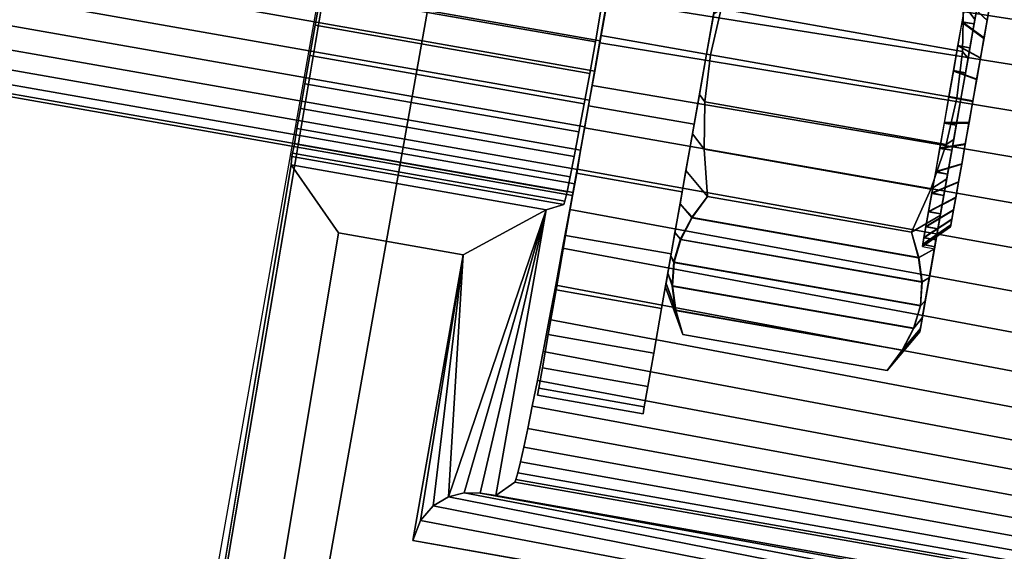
# Model space of a CAD drawing. Header units: inches. Extents: x 390 to 1835, y -266 to 136.
# Tile 790 of 1056: x 1600.44 to 1601.451, y -12.313 to -11.766. Entities that reach past the tile are written whole.
import ezdxf
from ezdxf.enums import TextEntityAlignment as Align

# ---------------------------------------------------------------- set-up
doc = ezdxf.new("R2010")
doc.units = ezdxf.units.IN
doc.header["$LTSCALE"] = 0.95294
doc.header["$MEASUREMENT"] = 0
for name, color, linetype in [('A-FURN-3-PLANES-TABLE-LEG-BASE', 253, 'Continuous'), ('A-FURN-3-PLANES-TABLE-LEG-BASE-TRIM', 251, 'Continuous'), ('A-FURN-3-PLANES-TABLE-TOP-SURFACE-BOTTOM', 49, 'Continuous'), ('A-FURN-3-PLANES-TABLE-TOP-SURFACE-TOP', 33, 'Continuous'), ('A-FURN-HAWORTH-ATT', 251, 'Continuous')]:
    doc.layers.add(name, color=color, linetype=linetype)

# ---------------------------------------------------------------- blocks, each defined once
blk = doc.blocks.new('TARA-2460-JNC4-FLAT-3D-3')
at = {"layer": 'A-FURN-3-PLANES-TABLE-LEG-BASE'}
for points, invisible_edges in [([(5.7428, -9.113, 6.2612), (6.8595, -9.0709, 6.2689), (4.6385, -19.3384, 3.6603), (4.498, -19.2934, 3.6636)], 11), ([(6.8595, -9.0709, 6.2689), (4.7619, -19.4188, 3.6509), (4.6385, -19.3384, 3.6603)], 9), ([(4.8591, -19.5289, 3.6362), (4.7619, -19.4188, 3.6509), (6.8595, -9.0709, 6.2689)], 10), ([(6.3829, -11.2287, 7.7569), (4.7648, -20.3367, 5.2464), (4.9488, -19.8042, 3.5953), (6.8595, -9.0709, 6.2689)], 10), ([(6.8595, -9.0709, 6.2689), (6.8595, -9.0709, 6.2689), (4.9229, -19.6606, 3.6172), (4.8591, -19.5289, 3.6362)], 10), ([(6.8595, -9.0709, 6.2689), (6.8595, -9.0709, 6.2689), (4.9488, -19.8042, 3.5953), (4.9229, -19.6606, 3.6172)], 8), ([(6.8595, -9.0709, 6.2689), (6.8595, -9.0709, 6.2689), (6.3994, -11.1303, 7.7914), (6.3829, -11.2287, 7.7569)], 10), ([(6.4111, -11.0485, 7.8571), (6.4111, -11.0485, 7.8571), (6.3994, -11.1303, 7.7914), (6.8595, -9.0709, 6.2689)], 12), ([(6.416, -10.9689, 8.0493), (6.8595, -9.0709, 6.2689), (6.7318, -9.1403, 8.5285), (6.4098, -10.9597, 8.2027)], 5), ([(6.8595, -9.0709, 6.2689), (6.8595, -9.0709, 6.2689), (6.4169, -10.9927, 7.9465), (6.4111, -11.0485, 7.8571)], 10), ([(6.416, -10.9689, 8.0493), (6.416, -10.9689, 8.0493), (6.4169, -10.9927, 7.9465), (6.8595, -9.0709, 6.2689)], 12), ([(6.7318, -9.1403, 26.4425), (6.4102, -10.9641, 26.4425), (6.4098, -10.9597, 8.2027), (6.7318, -9.1403, 8.5285)], 4)]:
    blk.add_3dface(points, dxfattribs=dict(at, invisible_edges=invisible_edges))
at = {"layer": 'A-FURN-3-PLANES-TABLE-LEG-BASE-TRIM'}
for points in [[(6.4099, -11.0599, 26.4939), (5.476, -10.8952, 26.4875), (5.8295, -8.8873, 26.4859), (6.75, -9.0496, 26.477)], [(7.076, -9.5077, 25.9514), (7.0687, -9.5493, 25.9551), (7.0726, -9.55, 25.9621), (7.0837, -9.5027, 25.9621)], [(7.0837, -9.5027, 25.4621), (7.0726, -9.55, 25.4621), (7.0687, -9.5493, 25.4691), (7.076, -9.5077, 25.4728)], [(7.3441, -9.5135, 25.9404), (7.3322, -9.4978, 25.9621), (7.3314, -9.5464, 25.9621), (7.337, -9.5538, 25.9514)], [(7.3314, -9.5464, 25.4621), (7.3322, -9.4978, 25.4621), (7.3441, -9.5135, 25.4837), (7.337, -9.5538, 25.4728)], [(7.3296, -9.5953, 25.9551), (7.337, -9.5538, 25.9514), (7.3314, -9.5464, 25.9621), (7.3256, -9.5946, 25.9621)], [(7.3256, -9.5946, 25.4621), (7.3314, -9.5464, 25.4621), (7.337, -9.5538, 25.4728), (7.3296, -9.5953, 25.4691)], [(7.0687, -9.5493, 25.9551), (7.0613, -9.5908, 25.9514), (7.0669, -9.5982, 25.9621), (7.0726, -9.55, 25.9621)], [(7.0726, -9.55, 25.4621), (7.0669, -9.5982, 25.4621), (7.0613, -9.5908, 25.4728), (7.0687, -9.5493, 25.4691)], [(7.0542, -9.6311, 25.9404), (7.0661, -9.6468, 25.9621), (7.0669, -9.5982, 25.9621), (7.0613, -9.5908, 25.9514)], [(7.0669, -9.5982, 25.4621), (7.0661, -9.6468, 25.4621), (7.0542, -9.6311, 25.4837), (7.0613, -9.5908, 25.4728)], [(7.3223, -9.6369, 25.9514), (7.3296, -9.5953, 25.9551), (7.3256, -9.5946, 25.9621), (7.3146, -9.6419, 25.9621)], [(7.3146, -9.6419, 25.4621), (7.3256, -9.5946, 25.4621), (7.3296, -9.5953, 25.4691), (7.3223, -9.6369, 25.4728)], [(7.0476, -9.6689, 25.9225), (7.0695, -9.6953, 25.9621), (7.0661, -9.6468, 25.9621), (7.0542, -9.6311, 25.9404)], [(7.0661, -9.6468, 25.4621), (7.0695, -9.6953, 25.4621), (7.0476, -9.6689, 25.5016), (7.0542, -9.6311, 25.4837)], [(7.3152, -9.6772, 25.9404), (7.3223, -9.6369, 25.9514), (7.3146, -9.6419, 25.9621), (7.2987, -9.6878, 25.9621)], [(7.2987, -9.6878, 25.4621), (7.3146, -9.6419, 25.4621), (7.3223, -9.6369, 25.4728), (7.3152, -9.6772, 25.4837)], [(6.904, -9.709, 24.81), (6.6424, -9.6629, 24.81), (6.6433, -9.6544, 25.7815), (6.9222, -9.7036, 25.7815)], [(6.4099, -11.0599, 24.8105), (6.6424, -9.6629, 24.81), (6.691, -9.7329, 24.75), (6.459, -11.13, 24.75)], [(6.6424, -9.6629, 24.81), (6.904, -9.709, 24.81), (6.819, -9.7555, 24.75), (6.691, -9.7329, 24.75)], [(7.0415, -9.7031, 25.8982), (7.0538, -9.7165, 25.9212), (7.0695, -9.6953, 25.9621), (7.0476, -9.6689, 25.9225)], [(7.0695, -9.6953, 25.4621), (7.0535, -9.7171, 25.5041), (7.0415, -9.7031, 25.5259), (7.0476, -9.6689, 25.5016)], [(7.3085, -9.715, 25.9225), (7.3152, -9.6772, 25.9404), (7.2987, -9.6878, 25.9621), (7.2789, -9.7322, 25.9621)], [(7.2789, -9.7322, 25.4621), (7.2987, -9.6878, 25.4621), (7.3152, -9.6772, 25.4837), (7.3085, -9.715, 25.5016)], [(6.8201, -9.9999, 24.7928), (6.8038, -10.004, 24.7778), (6.904, -9.709, 24.81)], [(6.904, -9.709, 24.81), (6.8038, -10.004, 24.7778), (6.819, -9.7555, 24.75)], [(6.904, -9.709, 24.81), (6.8364, -10.0002, 24.8086), (6.8201, -9.9999, 24.7928)], [(6.8523, -10.0028, 24.8245), (6.8364, -10.0002, 24.8086), (6.904, -9.709, 24.81)], [(7.0363, -9.7326, 25.8683), (7.0421, -9.7388, 25.8797), (7.0538, -9.7165, 25.9212), (7.0415, -9.7031, 25.8982)], [(7.0535, -9.7171, 25.5041), (7.0418, -9.7394, 25.5456), (7.0363, -9.7326, 25.5559), (7.0415, -9.7031, 25.5259)], [(7.3025, -9.7491, 25.8982), (7.3085, -9.715, 25.9225), (7.2789, -9.7322, 25.9621), (7.2865, -9.7582, 25.9201)], [(7.2862, -9.7585, 25.5035), (7.2789, -9.7322, 25.4621), (7.3085, -9.715, 25.5016), (7.3025, -9.7491, 25.5259)], [(7.0321, -9.7565, 25.8336), (7.0352, -9.7622, 25.8377), (7.0421, -9.7388, 25.8797), (7.0363, -9.7326, 25.8683)], [(7.0418, -9.7394, 25.5456), (7.0349, -9.7628, 25.5877), (7.0321, -9.7565, 25.5906), (7.0363, -9.7326, 25.5559)], [(7.2896, -9.7835, 25.5451), (7.2862, -9.7585, 25.5035), (7.3025, -9.7491, 25.5259), (7.2973, -9.7786, 25.5559)], [(7.2973, -9.7786, 25.8683), (7.3025, -9.7491, 25.8982), (7.2865, -9.7582, 25.9201), (7.2899, -9.7832, 25.8785)], [(6.775, -10.0283, 24.754), (6.7672, -10.0489, 24.75), (6.819, -9.7555, 24.75)], [(6.7883, -10.0132, 24.7642), (6.775, -10.0283, 24.754), (6.819, -9.7555, 24.75)], [(6.819, -9.7555, 24.75), (6.8038, -10.004, 24.7778), (6.7883, -10.0132, 24.7642)], [(7.029, -9.7742, 25.7952), (7.0337, -9.7866, 25.7956), (7.0352, -9.7622, 25.8377), (7.0321, -9.7565, 25.8336)], [(7.0321, -9.7565, 25.5906), (7.0349, -9.7628, 25.5877), (7.0333, -9.7872, 25.6297), (7.029, -9.7742, 25.629)], [(7.0271, -9.785, 25.7543), (7.0371, -9.8115, 25.7541), (7.0337, -9.7866, 25.7956), (7.029, -9.7742, 25.7952)], [(7.029, -9.7742, 25.629), (7.0333, -9.7872, 25.6297), (7.0367, -9.8122, 25.6712), (7.0271, -9.785, 25.6699)], [(7.2881, -9.8078, 25.5871), (7.2896, -9.7835, 25.5451), (7.2973, -9.7786, 25.5559), (7.2931, -9.8026, 25.5906)], [(7.2931, -9.8026, 25.8336), (7.2973, -9.7786, 25.8683), (7.2899, -9.7832, 25.8785), (7.2883, -9.8075, 25.8365)], [(7.0265, -9.7886, 25.7121), (7.0442, -9.8374, 25.7121), (7.0371, -9.8115, 25.7541), (7.0271, -9.785, 25.7543)], [(7.0271, -9.785, 25.6699), (7.0367, -9.8122, 25.6712), (7.0442, -9.8374, 25.7121), (7.0265, -9.7886, 25.7121)], [(7.2812, -9.8312, 25.6291), (7.2881, -9.8078, 25.5871), (7.2931, -9.8026, 25.5906), (7.29, -9.8202, 25.629)], [(7.29, -9.8202, 25.7952), (7.2931, -9.8026, 25.8336), (7.2883, -9.8075, 25.8365), (7.2814, -9.8309, 25.7945)], [(7.29, -9.8202, 25.629), (7.2881, -9.831, 25.6699), (7.2694, -9.8535, 25.6707), (7.2812, -9.8312, 25.6291)], [(7.2881, -9.831, 25.7543), (7.29, -9.8202, 25.7952), (7.2814, -9.8309, 25.7945), (7.2697, -9.8532, 25.7529)], [(7.2874, -9.8346, 25.7121), (7.2881, -9.831, 25.7543), (7.2697, -9.8532, 25.7529), (7.254, -9.8744, 25.7121)], [(7.2881, -9.831, 25.6699), (7.2874, -9.8346, 25.7121), (7.254, -9.8744, 25.7121), (7.2694, -9.8535, 25.6707)]]:
    blk.add_3dface(points, dxfattribs=at)
for points, invisible_edges in [([(6.4099, -11.0599, 26.4939), (6.75, -9.0496, 26.477), (6.6729, -9.487, 25.95)], 10), ([(6.9602, -9.5042, 25.9468), (6.9745, -9.4501, 26.2314), (6.9669, -9.4936, 26.2378), (6.9546, -9.5367, 25.95)], 5), ([(6.973, -9.4581, 26.0799), (6.973, -9.4581, 25.3443), (6.9603, -9.5302, 25.3371), (6.9603, -9.5302, 26.0871)], 5), ([(6.973, -9.4581, 26.0799), (6.973, -9.4581, 25.3443), (6.9603, -9.5302, 25.3371), (6.9603, -9.5302, 26.0871)], 5), ([(6.6729, -9.487, 25.95), (6.6671, -9.5195, 25.9468), (6.4099, -11.0599, 26.4939)], 10), ([(7.0687, -9.5493, 25.3371), (7.0814, -9.4772, 25.3443), (7.0814, -9.4772, 26.0799), (7.0687, -9.5493, 26.0871)], 10), ([(7.0687, -9.5493, 25.3371), (7.0814, -9.4772, 25.3443), (7.0814, -9.4772, 26.0799), (7.0687, -9.5493, 26.0871)], 10), ([(6.9546, -9.5367, 25.95), (6.9669, -9.4936, 26.2378), (6.9592, -9.5375, 26.24)], 9), ([(7.3594, -9.4986, 25.7967), (7.3566, -9.5146, 25.8128), (7.3566, -9.5142, 25.6117), (7.3594, -9.4983, 25.6279)], 10), ([(7.3566, -9.5146, 25.8128), (7.3533, -9.5331, 25.8259), (7.3534, -9.5326, 25.5986), (7.3566, -9.5142, 25.6117)], 10), ([(6.4099, -11.0599, 26.4939), (6.6671, -9.5195, 25.9468), (6.6616, -9.5507, 25.9372)], 9), ([(6.9603, -9.5302, 26.0871), (6.9603, -9.5302, 25.3371), (6.9476, -9.6022, 25.3443), (6.9476, -9.6022, 26.0799)], 5), ([(6.9603, -9.5302, 26.0871), (6.9603, -9.5302, 25.3371), (6.9476, -9.6022, 25.3443), (6.9476, -9.6022, 26.0799)], 5), ([(6.9546, -9.5367, 25.95), (6.9592, -9.5375, 26.24), (6.9514, -9.5814, 26.2378), (6.9488, -9.5692, 25.9468)], 5), ([(7.3533, -9.5331, 25.8259), (7.3497, -9.5535, 25.8355), (7.3498, -9.553, 25.5888), (7.3534, -9.5326, 25.5986)], 10), ([(6.6616, -9.5507, 25.9372), (6.6565, -9.5796, 25.9217), (6.4099, -11.0599, 26.4939)], 10), ([(7.0559, -9.6213, 25.3443), (7.0687, -9.5493, 25.3371), (7.0687, -9.5493, 26.0871), (7.0559, -9.6213, 26.0799)], 10), ([(7.0559, -9.6213, 25.3443), (7.0687, -9.5493, 25.3371), (7.0687, -9.5493, 26.0871), (7.0559, -9.6213, 26.0799)], 10), ([(7.3497, -9.5535, 25.8355), (7.3458, -9.5753, 25.8414), (7.3459, -9.5748, 25.5829), (7.3498, -9.553, 25.5888)], 10), ([(6.9488, -9.5692, 25.9468), (6.9436, -9.6249, 26.2314), (6.9359, -9.6675, 26.2206), (6.9431, -9.6004, 25.9372)], 5), ([(6.9488, -9.5692, 25.9468), (6.9514, -9.5814, 26.2378), (6.9436, -9.6249, 26.2314)], 9), ([(7.3458, -9.5753, 25.8414), (7.3419, -9.5978, 25.8433), (7.342, -9.5972, 25.5808), (7.3459, -9.5748, 25.5829)], 10), ([(6.4099, -11.0599, 26.4939), (6.6565, -9.5796, 25.9217), (6.6521, -9.6049, 25.9007)], 9), ([(7.3419, -9.5978, 25.8433), (7.3379, -9.6202, 25.8413), (7.338, -9.6196, 25.5828), (7.342, -9.5972, 25.5808)], 10), ([(6.6521, -9.6049, 25.9007), (6.6484, -9.6257, 25.8752), (6.4099, -11.0599, 26.4939)], 10), ([(6.9431, -9.6004, 25.9372), (6.9284, -9.7089, 26.2057), (6.921, -9.7487, 26.1869), (6.9378, -9.6292, 25.9217)], 5), ([(6.9431, -9.6004, 25.9372), (6.9359, -9.6675, 26.2206), (6.9284, -9.7089, 26.2057)], 9), ([(6.9476, -9.6022, 26.0799), (6.9476, -9.6022, 25.3443), (6.9354, -9.6715, 25.3656), (6.9354, -9.6715, 26.0585)], 5), ([(6.9476, -9.6022, 26.0799), (6.9476, -9.6022, 25.3443), (6.9354, -9.6715, 25.3656), (6.9354, -9.6715, 26.0585)], 5), ([(6.4099, -11.0599, 26.4939), (6.6484, -9.6257, 25.8752), (6.6457, -9.6413, 25.8461)], 9), ([(7.0437, -9.6906, 25.3656), (7.0559, -9.6213, 25.3443), (7.0559, -9.6213, 26.0799), (7.0437, -9.6906, 26.0585)], 10), ([(7.0437, -9.6906, 25.3656), (7.0559, -9.6213, 25.3443), (7.0559, -9.6213, 26.0799), (7.0437, -9.6906, 26.0585)], 10), ([(7.3379, -9.6202, 25.8413), (7.3341, -9.6419, 25.8353), (7.3342, -9.6414, 25.5886), (7.338, -9.6196, 25.5828)], 10), ([(6.9378, -9.6292, 25.9217), (6.914, -9.7865, 26.1641), (6.9073, -9.8219, 26.1378), (6.9329, -9.6544, 25.9007)], 5), ([(6.9378, -9.6292, 25.9217), (6.921, -9.7487, 26.1869), (6.914, -9.7865, 26.1641)], 9), ([(6.6457, -9.6413, 25.8461), (6.6439, -9.651, 25.8144), (6.4099, -11.0599, 26.4939)], 10), ([(7.3341, -9.6419, 25.8353), (7.3305, -9.6623, 25.8256), (7.3306, -9.6619, 25.5983), (7.3342, -9.6414, 25.5886)], 10), ([(6.4099, -11.0599, 26.4939), (6.6439, -9.651, 25.8144), (6.6433, -9.6544, 25.7815)], 9), ([(6.6433, -9.6544, 25.7815), (6.6424, -9.6629, 24.81), (6.4099, -11.0599, 24.8105), (6.4099, -11.0599, 26.4939)], 8), ([(6.9329, -9.6544, 25.9007), (6.901, -9.8546, 26.1081), (6.8952, -9.8844, 26.0753), (6.9288, -9.6751, 25.8752)], 5), ([(6.9329, -9.6544, 25.9007), (6.9073, -9.8219, 26.1378), (6.901, -9.8546, 26.1081)], 9), ([(7.3305, -9.6623, 25.8256), (7.3273, -9.6808, 25.8124), (7.3273, -9.6803, 25.6114), (7.3306, -9.6619, 25.5983)], 10), ([(6.9288, -9.6751, 25.8752), (6.8899, -9.9108, 26.0397), (6.8852, -9.9337, 26.0017), (6.9256, -9.6906, 25.8461)], 5), ([(6.9288, -9.6751, 25.8752), (6.8952, -9.8844, 26.0753), (6.8899, -9.9108, 26.0397)], 9), ([(6.9354, -9.6715, 26.0585), (6.9354, -9.6715, 25.3656), (6.9241, -9.7354, 25.4003), (6.9241, -9.7354, 26.0239)], 5), ([(6.9354, -9.6715, 26.0585), (6.9354, -9.6715, 25.3656), (6.9241, -9.7354, 25.4003), (6.9241, -9.7354, 26.0239)], 5), ([(7.3273, -9.6808, 25.8124), (7.3244, -9.6967, 25.7962), (7.3245, -9.6963, 25.6275), (7.3273, -9.6803, 25.6114)], 10), ([(6.9256, -9.6906, 25.8461), (6.8812, -9.9529, 25.9616), (6.8778, -9.9682, 25.9198), (6.9233, -9.7002, 25.8144)], 5), ([(6.9256, -9.6906, 25.8461), (6.8852, -9.9337, 26.0017), (6.8812, -9.9529, 25.9616)], 9), ([(7.0325, -9.7545, 25.4003), (7.0437, -9.6906, 25.3656), (7.0437, -9.6906, 26.0585), (7.0325, -9.7545, 26.0239)], 10), ([(7.0325, -9.7545, 25.4003), (7.0437, -9.6906, 25.3656), (7.0437, -9.6906, 26.0585), (7.0325, -9.7545, 26.0239)], 10), ([(7.3244, -9.6967, 25.7962), (7.3222, -9.7096, 25.7775), (7.3222, -9.7093, 25.6462), (7.3245, -9.6963, 25.6275)], 10), ([(6.9222, -9.7036, 25.7815), (6.8718, -9.9891, 25.788), (6.8523, -10.0028, 24.8245), (6.904, -9.709, 24.81)], 1), ([(6.9222, -9.7036, 25.7815), (6.8731, -9.9863, 25.8326), (6.8718, -9.9891, 25.788)], 9), ([(6.9233, -9.7002, 25.8144), (6.875, -9.9793, 25.8766), (6.8731, -9.9863, 25.8326), (6.9222, -9.7036, 25.7815)], 5), ([(6.9233, -9.7002, 25.8144), (6.8778, -9.9682, 25.9198), (6.875, -9.9793, 25.8766)], 9), ([(7.3222, -9.7096, 25.7775), (7.3205, -9.719, 25.7567), (7.3205, -9.7188, 25.6669), (7.3222, -9.7093, 25.6462)], 10), ([(7.3205, -9.719, 25.7567), (7.3195, -9.7248, 25.7346), (7.3195, -9.7247, 25.689), (7.3205, -9.7188, 25.6669)], 10), ([(7.3195, -9.7248, 25.7346), (7.3191, -9.7267, 25.7118), (7.3191, -9.7267, 25.7118), (7.3195, -9.7247, 25.689)], 8), ([(6.459, -11.13, 24.75), (6.691, -9.7329, 24.75), (6.819, -9.7555, 24.75), (6.7672, -10.0489, 24.75)], 8), ([(6.9241, -9.7354, 26.0239), (6.9241, -9.7354, 25.4003), (6.9143, -9.7913, 25.4469), (6.9143, -9.7913, 25.9772)], 5), ([(6.9241, -9.7354, 26.0239), (6.9241, -9.7354, 25.4003), (6.9143, -9.7913, 25.4469), (6.9143, -9.7913, 25.9772)], 5), ([(7.0226, -9.8104, 25.4469), (7.0325, -9.7545, 25.4003), (7.0325, -9.7545, 26.0239), (7.0226, -9.8104, 25.9772)], 10), ([(7.0226, -9.8104, 25.4469), (7.0325, -9.7545, 25.4003), (7.0325, -9.7545, 26.0239), (7.0226, -9.8104, 25.9772)], 10), ([(6.9143, -9.7913, 25.9772), (6.9143, -9.7913, 25.4469), (6.9062, -9.8373, 25.5037), (6.9062, -9.8373, 25.9204)], 5), ([(6.9143, -9.7913, 25.9772), (6.9143, -9.7913, 25.4469), (6.9062, -9.8373, 25.5037), (6.9062, -9.8373, 25.9204)], 5), ([(7.0145, -9.8564, 25.5037), (7.0226, -9.8104, 25.4469), (7.0226, -9.8104, 25.9772), (7.0145, -9.8564, 25.9204)], 10), ([(7.0145, -9.8564, 25.5037), (7.0226, -9.8104, 25.4469), (7.0226, -9.8104, 25.9772), (7.0145, -9.8564, 25.9204)], 10), ([(6.9062, -9.8373, 25.9204), (6.9062, -9.8373, 25.5037), (6.9002, -9.8714, 25.5686), (6.9002, -9.8714, 25.8556)], 5), ([(6.9062, -9.8373, 25.9204), (6.9062, -9.8373, 25.5037), (6.9002, -9.8714, 25.5686), (6.9002, -9.8714, 25.8556)], 5), ([(7.0085, -9.8905, 25.5686), (7.0145, -9.8564, 25.5037), (7.0145, -9.8564, 25.9204), (7.0085, -9.8905, 25.8556)], 10), ([(7.0085, -9.8905, 25.5686), (7.0145, -9.8564, 25.5037), (7.0145, -9.8564, 25.9204), (7.0085, -9.8905, 25.8556)], 10), ([(6.9002, -9.8714, 25.8556), (6.9002, -9.8714, 25.5686), (6.8965, -9.8924, 25.6389), (6.8965, -9.8924, 25.7852)], 5), ([(6.9002, -9.8714, 25.8556), (6.9002, -9.8714, 25.5686), (6.8965, -9.8924, 25.6389), (6.8965, -9.8924, 25.7852)], 5), ([(7.0048, -9.9115, 25.6389), (7.0085, -9.8905, 25.5686), (7.0085, -9.8905, 25.8556), (7.0048, -9.9115, 25.7852)], 10), ([(7.0048, -9.9115, 25.6389), (7.0085, -9.8905, 25.5686), (7.0085, -9.8905, 25.8556), (7.0048, -9.9115, 25.7852)], 10), ([(6.8965, -9.8924, 25.7852), (6.8965, -9.8924, 25.6389), (6.8952, -9.8995, 25.7121)], 1), ([(6.8965, -9.8924, 25.7852), (6.8965, -9.8924, 25.6389), (6.8952, -9.8995, 25.7121)], 1), ([(7.0035, -9.9186, 25.7121), (7.0048, -9.9115, 25.6389), (7.0048, -9.9115, 25.7852), (7.0035, -9.9186, 25.7121)], 2), ([(7.0035, -9.9186, 25.7121), (7.0048, -9.9115, 25.6389), (7.0048, -9.9115, 25.7852), (7.0035, -9.9186, 25.7121)], 2), ([(6.7672, -10.0489, 24.75), (7.228, -10.1302, 24.75), (6.459, -11.13, 24.75)], 10)]:
    blk.add_3dface(points, dxfattribs=dict(at, invisible_edges=invisible_edges))
at = {"layer": 'A-FURN-3-PLANES-TABLE-TOP-SURFACE-BOTTOM'}
blk.add_3dface([(0.04, -0.04, 27.75), (59.64, -0.04, 27.75), (59.64, -23.562, 27.75), (0.04, -23.562, 27.75)], dxfattribs=at)
at = {"layer": 'A-FURN-3-PLANES-TABLE-TOP-SURFACE-TOP'}
blk.add_3dface([(0.04, -23.562, 29), (59.64, -23.562, 29), (59.64, -0.04, 29), (0.04, -0.04, 29)], dxfattribs=at)
at = {"layer": 'A-FURN-HAWORTH-ATT', "flags": 1}
for tag, p in [('HAWMC', (0, -0.0001)), ('HAWPN', (0, -0.1667)), ('HAWSN', (0, -0.3334))]:
    blk.add_attdef(tag, text='', height=0.1, dxfattribs=at).set_placement(p, align=Align.TOP_CENTER)
at = {"layer": 'A-FURN-3-PLANES-TABLE-LEG-BASE-TRIM'}
mesh = blk.add_polymesh((33, 2), dxfattribs=at)
for k, corner in enumerate([(6.8952, -9.8995, 25.7121), (7.0035, -9.9186, 25.7121), (6.8965, -9.8924, 25.7852), (7.0048, -9.9115, 25.7852), (6.9002, -9.8714, 25.8556), (7.0085, -9.8905, 25.8556), (6.9062, -9.8373, 25.9204), (7.0145, -9.8564, 25.9204), (6.9143, -9.7913, 25.9772), (7.0226, -9.8104, 25.9772), (6.9241, -9.7354, 26.0239), (7.0325, -9.7545, 26.0239), (6.9354, -9.6715, 26.0585), (7.0437, -9.6906, 26.0585), (6.9476, -9.6022, 26.0799), (7.0559, -9.6213, 26.0799), (6.9603, -9.5302, 26.0871), (7.0687, -9.5493, 26.0871), (6.973, -9.4581, 26.0799), (7.0814, -9.4772, 26.0799), (6.9852, -9.3889, 26.0585), (7.0936, -9.408, 26.0585), (6.9965, -9.325, 26.0239), (7.1048, -9.3441, 26.0239), (7.0064, -9.2691, 25.9772), (7.1147, -9.2882, 25.9772), (7.0145, -9.2231, 25.9204), (7.1228, -9.2422, 25.9204), (7.0205, -9.189, 25.8556), (7.1288, -9.2081, 25.8556), (7.0242, -9.168, 25.7852), (7.1325, -9.1871, 25.7852), (7.0254, -9.1609, 25.7121), (7.1338, -9.18, 25.7121), (7.0242, -9.168, 25.6389), (7.1325, -9.1871, 25.6389), (7.0205, -9.189, 25.5686), (7.1288, -9.2081, 25.5686), (7.0145, -9.2231, 25.5037), (7.1228, -9.2422, 25.5037), (7.0064, -9.2691, 25.4469), (7.1147, -9.2882, 25.4469), (6.9965, -9.325, 25.4003), (7.1048, -9.3441, 25.4003), (6.9852, -9.3889, 25.3656), (7.0936, -9.408, 25.3656), (6.973, -9.4581, 25.3443), (7.0814, -9.4772, 25.3443), (6.9603, -9.5302, 25.3371), (7.0687, -9.5493, 25.3371), (6.9476, -9.6022, 25.3443), (7.0559, -9.6213, 25.3443), (6.9354, -9.6715, 25.3656), (7.0437, -9.6906, 25.3656), (6.9241, -9.7354, 25.4003), (7.0325, -9.7545, 25.4003), (6.9143, -9.7913, 25.4469), (7.0226, -9.8104, 25.4469), (6.9062, -9.8373, 25.5037), (7.0145, -9.8564, 25.5037), (6.9002, -9.8714, 25.5686), (7.0085, -9.8905, 25.5686), (6.8965, -9.8924, 25.6389), (7.0048, -9.9115, 25.6389), (6.8952, -9.8995, 25.7121), (7.0035, -9.9186, 25.7121)]):
    mesh.set_mesh_vertex(divmod(k, 2), corner)
mesh = blk.add_polymesh((2, 32), dxfattribs=dict(at, n_close=True))
for k, corner in enumerate([(5.8462, -9.1756, 25.7121), (5.8457, -9.1786, 25.7436), (5.8441, -9.1877, 25.7738), (5.8415, -9.2024, 25.8017), (5.838, -9.2221, 25.8262), (5.8338, -9.2462, 25.8462), (5.829, -9.2737, 25.8611), (5.8237, -9.3035, 25.8703), (5.8182, -9.3345, 25.8734), (5.8128, -9.3655, 25.8703), (5.8075, -9.3953, 25.8611), (5.8027, -9.4227, 25.8462), (5.7984, -9.4468, 25.8262), (5.7949, -9.4666, 25.8017), (5.7923, -9.4813, 25.7738), (5.7908, -9.4903, 25.7436), (5.7902, -9.4934, 25.7121), (5.7908, -9.4903, 25.6806), (5.7923, -9.4813, 25.6503), (5.7949, -9.4666, 25.6224), (5.7984, -9.4468, 25.598), (5.8027, -9.4227, 25.5779), (5.8075, -9.3953, 25.563), (5.8128, -9.3655, 25.5538), (5.8182, -9.3345, 25.5507), (5.8237, -9.3035, 25.5538), (5.829, -9.2737, 25.563), (5.8338, -9.2462, 25.5779), (5.838, -9.2221, 25.598), (5.8415, -9.2024, 25.6224), (5.8441, -9.1877, 25.6503), (5.8457, -9.1786, 25.6806), (6.9874, -9.3768, 25.7121), (6.9868, -9.3799, 25.7436), (6.9852, -9.3889, 25.7738), (6.9826, -9.4036, 25.8017), (6.9792, -9.4233, 25.8262), (6.9749, -9.4474, 25.8462), (6.9701, -9.4749, 25.8611), (6.9648, -9.5047, 25.8703), (6.9594, -9.5357, 25.8734), (6.9539, -9.5667, 25.8703), (6.9486, -9.5965, 25.8611), (6.9438, -9.624, 25.8462), (6.9395, -9.648, 25.8262), (6.9361, -9.6678, 25.8017), (6.9335, -9.6825, 25.7738), (6.9319, -9.6915, 25.7436), (6.9313, -9.6946, 25.7121), (6.9319, -9.6915, 25.6806), (6.9335, -9.6825, 25.6503), (6.9361, -9.6678, 25.6224), (6.9395, -9.648, 25.598), (6.9438, -9.624, 25.5779), (6.9486, -9.5965, 25.563), (6.9539, -9.5667, 25.5538), (6.9594, -9.5357, 25.5507), (6.9648, -9.5047, 25.5538), (6.9701, -9.4749, 25.563), (6.9749, -9.4474, 25.5779), (6.9792, -9.4233, 25.598), (6.9826, -9.4036, 25.6224), (6.9852, -9.3889, 25.6503), (6.9868, -9.3799, 25.6806)]):
    mesh.set_mesh_vertex(divmod(k, 32), corner)
mesh = blk.add_polymesh((2, 9), dxfattribs=at)
for k, corner in enumerate([(8.1511, -9.4298, 26.1171), (8.1735, -9.4671, 26.1449), (8.1941, -9.5073, 26.1699), (8.2125, -9.5503, 26.1918), (8.2286, -9.5958, 26.2101), (8.2331, -9.6447, 26.2252), (8.2321, -9.6953, 26.2353), (8.2266, -9.7464, 26.2398), (8.2167, -9.797, 26.2385), (7.0077, -9.2525, 26.1378), (7.0019, -9.288, 26.1641), (6.9956, -9.326, 26.1869), (6.9889, -9.3658, 26.2057), (6.9818, -9.4073, 26.2206), (6.9745, -9.4501, 26.2314), (6.9669, -9.4936, 26.2378), (6.9592, -9.5375, 26.24), (6.9514, -9.5814, 26.2378)]):
    mesh.set_mesh_vertex(divmod(k, 9), corner)
mesh = blk.add_polymesh((2, 17), dxfattribs=at)
for k, corner in enumerate([(6.9812, -9.3688, 25.7815), (6.9811, -9.3723, 25.8144), (6.98, -9.3821, 25.8461), (6.9777, -9.3978, 25.8752), (6.9745, -9.4187, 25.9007), (6.9704, -9.444, 25.9217), (6.9656, -9.4729, 25.9372), (6.9602, -9.5042, 25.9468), (6.9546, -9.5367, 25.95), (6.9488, -9.5692, 25.9468), (6.9431, -9.6004, 25.9372), (6.9378, -9.6292, 25.9217), (6.9329, -9.6544, 25.9007), (6.9288, -9.6751, 25.8752), (6.9256, -9.6906, 25.8461), (6.9233, -9.7002, 25.8144), (6.9222, -9.7036, 25.7815), (6.7024, -9.3196, 25.7815), (6.7018, -9.3231, 25.8144), (6.7001, -9.3328, 25.8461), (6.6973, -9.3483, 25.8752), (6.6936, -9.3691, 25.9007), (6.6892, -9.3944, 25.9217), (6.6841, -9.4233, 25.9372), (6.6786, -9.4545, 25.9468), (6.6729, -9.487, 25.95), (6.6671, -9.5195, 25.9468), (6.6616, -9.5507, 25.9372), (6.6565, -9.5796, 25.9217), (6.6521, -9.6049, 25.9007), (6.6484, -9.6257, 25.8752), (6.6457, -9.6413, 25.8461), (6.6439, -9.651, 25.8144), (6.6433, -9.6544, 25.7815)]):
    mesh.set_mesh_vertex(divmod(k, 17), corner)
mesh = blk.add_polymesh((2, 36), dxfattribs=dict(at, n_close=True))
for k, corner in enumerate([(7.3718, -9.356, 25.7121), (7.3712, -9.3596, 25.7543), (7.3693, -9.3704, 25.7952), (7.3662, -9.3881, 25.8336), (7.362, -9.412, 25.8683), (7.3568, -9.4415, 25.8982), (7.3507, -9.4757, 25.9225), (7.3441, -9.5135, 25.9404), (7.337, -9.5538, 25.9514), (7.3296, -9.5953, 25.9551), (7.3223, -9.6369, 25.9514), (7.3152, -9.6772, 25.9404), (7.3085, -9.715, 25.9225), (7.3025, -9.7491, 25.8982), (7.2973, -9.7786, 25.8683), (7.2931, -9.8026, 25.8336), (7.29, -9.8202, 25.7952), (7.2881, -9.831, 25.7543), (7.2874, -9.8346, 25.7121), (7.2881, -9.831, 25.6699), (7.29, -9.8202, 25.629), (7.2931, -9.8026, 25.5906), (7.2973, -9.7786, 25.5559), (7.3025, -9.7491, 25.5259), (7.3085, -9.715, 25.5016), (7.3152, -9.6772, 25.4837), (7.3223, -9.6369, 25.4728), (7.3296, -9.5953, 25.4691), (7.337, -9.5538, 25.4728), (7.3441, -9.5135, 25.4837), (7.3507, -9.4757, 25.5016), (7.3568, -9.4415, 25.5259), (7.362, -9.412, 25.5559), (7.3662, -9.3881, 25.5906), (7.3693, -9.3704, 25.629), (7.3712, -9.3596, 25.6699), (7.3568, -9.4412, 25.7121), (7.3564, -9.4435, 25.7393), (7.3552, -9.4505, 25.7656), (7.3532, -9.4618, 25.7903), (7.3504, -9.4772, 25.8127), (7.3471, -9.4962, 25.832), (7.3432, -9.5182, 25.8476), (7.3389, -9.5426, 25.8591), (7.3343, -9.5685, 25.8662), (7.3296, -9.5953, 25.8686), (7.3249, -9.6221, 25.8662), (7.3203, -9.648, 25.8591), (7.316, -9.6724, 25.8476), (7.3122, -9.6944, 25.832), (7.3088, -9.7134, 25.8127), (7.3061, -9.7288, 25.7903), (7.3041, -9.7401, 25.7656), (7.3029, -9.7471, 25.7393), (7.3025, -9.7494, 25.7121), (7.3029, -9.7471, 25.6849), (7.3041, -9.7401, 25.6586), (7.3061, -9.7288, 25.6338), (7.3088, -9.7134, 25.6115), (7.3122, -9.6944, 25.5922), (7.316, -9.6724, 25.5765), (7.3203, -9.648, 25.565), (7.3249, -9.6221, 25.558), (7.3296, -9.5953, 25.5556), (7.3343, -9.5685, 25.558), (7.3389, -9.5426, 25.565), (7.3432, -9.5182, 25.5765), (7.3471, -9.4962, 25.5922), (7.3504, -9.4772, 25.6115), (7.3532, -9.4618, 25.6338), (7.3552, -9.4505, 25.6586), (7.3564, -9.4435, 25.6849)]):
    mesh.set_mesh_vertex(divmod(k, 36), corner)
mesh = blk.add_polymesh((2, 25), dxfattribs=at)
for k, corner in enumerate([(7.3747, -10.2567, 24.78), (7.9068, -10.334, 25.7108), (7.9416, -10.3436, 25.7679), (7.9774, -10.346, 25.8251), (8.0138, -10.3413, 25.8818), (8.0504, -10.3296, 25.9374), (8.0867, -10.3109, 25.9912), (8.1224, -10.2855, 26.0426), (8.1571, -10.2537, 26.091), (8.1903, -10.2158, 26.136), (8.2217, -10.1723, 26.177), (8.251, -10.1236, 26.2135), (8.2778, -10.0702, 26.2452), (8.3017, -10.0129, 26.2716), (8.3227, -9.9522, 26.2925), (8.3403, -9.8888, 26.3077), (8.3545, -9.8234, 26.3169), (8.365, -9.7567, 26.3201), (8.365, -9.7567, 26.3201), (8.3717, -9.6896, 26.3173), (8.3746, -9.6227, 26.3084), (8.3736, -9.5568, 26.2936), (8.3688, -9.4926, 26.273), (8.3602, -9.4309, 26.2469), (8.3478, -9.3724, 26.2155), (7.1949, -11.2763, 24.78), (8.6888, -11.0164, 27.25), (8.6888, -11.0164, 27.25), (8.6888, -11.0164, 27.25), (8.6888, -11.0164, 27.25), (8.6888, -11.0164, 27.25), (8.6888, -11.0164, 27.25), (8.6888, -11.0164, 27.25), (8.6888, -11.0164, 27.25), (8.6888, -11.0164, 27.25), (8.6888, -11.0164, 27.25), (8.6888, -11.0164, 27.25), (8.6888, -11.0164, 27.25), (8.6888, -11.0164, 27.25), (8.6888, -11.0164, 27.25), (8.6888, -11.0164, 27.25), (8.6888, -11.0164, 27.25), (8.6888, -11.0164, 27.25), (8.9005, -9.776, 27.2394), (8.9005, -9.776, 27.2394), (8.9005, -9.776, 27.2394), (8.9005, -9.776, 27.2394), (8.9005, -9.776, 27.2394), (8.9005, -9.776, 27.2394), (8.9005, -9.776, 27.2394)]):
    mesh.set_mesh_vertex(divmod(k, 25), corner)
mesh = blk.add_polymesh((2, 7), dxfattribs=at)
for k, corner in enumerate([(7.2789, -9.7322, 25.9621), (7.2987, -9.6878, 25.9621), (7.3146, -9.6419, 25.9621), (7.3256, -9.5946, 25.9621), (7.3314, -9.5464, 25.9621), (7.3322, -9.4978, 25.9621), (7.3288, -9.4493, 25.9621), (7.0695, -9.6953, 25.9621), (7.0661, -9.6468, 25.9621), (7.0669, -9.5982, 25.9621), (7.0726, -9.55, 25.9621), (7.0837, -9.5027, 25.9621), (7.0996, -9.4568, 25.9621), (7.1194, -9.4124, 25.9621)]):
    mesh.set_mesh_vertex(divmod(k, 7), corner)
mesh = blk.add_polymesh((2, 7), dxfattribs=at)
for k, corner in enumerate([(7.3288, -9.4493, 25.4621), (7.3322, -9.4978, 25.4621), (7.3314, -9.5464, 25.4621), (7.3256, -9.5946, 25.4621), (7.3146, -9.6419, 25.4621), (7.2987, -9.6878, 25.4621), (7.2789, -9.7322, 25.4621), (7.1194, -9.4124, 25.4621), (7.0996, -9.4568, 25.4621), (7.0837, -9.5027, 25.4621), (7.0726, -9.55, 25.4621), (7.0669, -9.5982, 25.4621), (7.0661, -9.6468, 25.4621), (7.0695, -9.6953, 25.4621)]):
    mesh.set_mesh_vertex(divmod(k, 7), corner)
mesh = blk.add_polymesh((2, 36), dxfattribs=dict(at, n_close=True))
for k, corner in enumerate([(7.3445, -9.4393, 25.7124), (7.344, -9.4417, 25.7395), (7.3428, -9.4487, 25.7658), (7.3408, -9.46, 25.7905), (7.3381, -9.4755, 25.8128), (7.3347, -9.4945, 25.832), (7.3308, -9.5165, 25.8476), (7.3265, -9.5408, 25.859), (7.322, -9.5667, 25.866), (7.3173, -9.5935, 25.8683), (7.3125, -9.6202, 25.8659), (7.308, -9.6461, 25.8588), (7.3037, -9.6704, 25.8472), (7.2998, -9.6923, 25.8316), (7.2965, -9.7112, 25.8123), (7.2938, -9.7266, 25.7899), (7.2918, -9.7378, 25.7652), (7.2906, -9.7447, 25.7389), (7.2902, -9.747, 25.7117), (7.2906, -9.7446, 25.6846), (7.2918, -9.7376, 25.6583), (7.2938, -9.7262, 25.6337), (7.2966, -9.7108, 25.6114), (7.2999, -9.6918, 25.5922), (7.3038, -9.6698, 25.5766), (7.3081, -9.6455, 25.5651), (7.3127, -9.6195, 25.5581), (7.3174, -9.5928, 25.5558), (7.3221, -9.5661, 25.5583), (7.3267, -9.5402, 25.5654), (7.3309, -9.5159, 25.5769), (7.3348, -9.494, 25.5926), (7.3381, -9.475, 25.6119), (7.3408, -9.4597, 25.6342), (7.3428, -9.4484, 25.659), (7.344, -9.4415, 25.6853), (7.3647, -9.4682, 25.7124), (7.3644, -9.4702, 25.7351), (7.3633, -9.4761, 25.7572), (7.3617, -9.4857, 25.7779), (7.3594, -9.4986, 25.7967), (7.3566, -9.5146, 25.8128), (7.3533, -9.5331, 25.8259), (7.3497, -9.5535, 25.8355), (7.3458, -9.5753, 25.8414), (7.3419, -9.5978, 25.8433), (7.3379, -9.6202, 25.8413), (7.3341, -9.6419, 25.8353), (7.3305, -9.6623, 25.8256), (7.3273, -9.6808, 25.8124), (7.3244, -9.6967, 25.7962), (7.3222, -9.7096, 25.7775), (7.3205, -9.719, 25.7567), (7.3195, -9.7248, 25.7346), (7.3191, -9.7267, 25.7118), (7.3195, -9.7247, 25.689), (7.3205, -9.7188, 25.6669), (7.3222, -9.7093, 25.6462), (7.3245, -9.6963, 25.6275), (7.3273, -9.6803, 25.6114), (7.3306, -9.6619, 25.5983), (7.3342, -9.6414, 25.5886), (7.338, -9.6196, 25.5828), (7.342, -9.5972, 25.5808), (7.3459, -9.5748, 25.5829), (7.3498, -9.553, 25.5888), (7.3534, -9.5326, 25.5986), (7.3566, -9.5142, 25.6117), (7.3594, -9.4983, 25.6279), (7.3617, -9.4854, 25.6467), (7.3634, -9.4759, 25.6675), (7.3644, -9.4701, 25.6896)]):
    mesh.set_mesh_vertex(divmod(k, 36), corner)
mesh = blk.add_polymesh((2, 36), dxfattribs=dict(at, n_close=True))
for k, corner in enumerate([(7.3025, -9.7494, 25.7121), (7.3029, -9.7471, 25.7393), (7.3041, -9.7401, 25.7656), (7.3061, -9.7288, 25.7903), (7.3088, -9.7134, 25.8127), (7.3122, -9.6944, 25.832), (7.316, -9.6724, 25.8476), (7.3203, -9.648, 25.8591), (7.3249, -9.6221, 25.8662), (7.3296, -9.5953, 25.8686), (7.3343, -9.5685, 25.8662), (7.3389, -9.5426, 25.8591), (7.3432, -9.5182, 25.8476), (7.3471, -9.4962, 25.832), (7.3504, -9.4772, 25.8127), (7.3532, -9.4618, 25.7903), (7.3552, -9.4505, 25.7656), (7.3564, -9.4435, 25.7393), (7.3568, -9.4412, 25.7121), (7.3564, -9.4435, 25.6849), (7.3552, -9.4505, 25.6586), (7.3532, -9.4618, 25.6338), (7.3504, -9.4772, 25.6115), (7.3471, -9.4962, 25.5922), (7.3432, -9.5182, 25.5765), (7.3389, -9.5426, 25.565), (7.3343, -9.5685, 25.558), (7.3296, -9.5953, 25.5556), (7.3249, -9.6221, 25.558), (7.3203, -9.648, 25.565), (7.316, -9.6724, 25.5765), (7.3122, -9.6944, 25.5922), (7.3088, -9.7134, 25.6115), (7.3061, -9.7288, 25.6338), (7.3041, -9.7401, 25.6586), (7.3029, -9.7471, 25.6849), (7.2902, -9.747, 25.7117), (7.2906, -9.7447, 25.7389), (7.2918, -9.7378, 25.7652), (7.2938, -9.7266, 25.7899), (7.2965, -9.7112, 25.8123), (7.2998, -9.6923, 25.8316), (7.3037, -9.6704, 25.8472), (7.308, -9.6461, 25.8588), (7.3125, -9.6202, 25.8659), (7.3173, -9.5935, 25.8683), (7.322, -9.5667, 25.866), (7.3265, -9.5408, 25.859), (7.3308, -9.5165, 25.8476), (7.3347, -9.4945, 25.832), (7.3381, -9.4755, 25.8128), (7.3408, -9.46, 25.7905), (7.3428, -9.4487, 25.7658), (7.344, -9.4417, 25.7395), (7.3445, -9.4393, 25.7124), (7.344, -9.4415, 25.6853), (7.3428, -9.4484, 25.659), (7.3408, -9.4597, 25.6342), (7.3381, -9.475, 25.6119), (7.3348, -9.494, 25.5926), (7.3309, -9.5159, 25.5769), (7.3267, -9.5402, 25.5654), (7.3221, -9.5661, 25.5583), (7.3174, -9.5928, 25.5558), (7.3127, -9.6195, 25.5581), (7.3081, -9.6455, 25.5651), (7.3038, -9.6698, 25.5766), (7.2999, -9.6918, 25.5922), (7.2966, -9.7108, 25.6114), (7.2938, -9.7262, 25.6337), (7.2918, -9.7376, 25.6583), (7.2906, -9.7446, 25.6846)]):
    mesh.set_mesh_vertex(divmod(k, 36), corner)
mesh = blk.add_polymesh((2, 9), dxfattribs=at)
for k, corner in enumerate([(8.2167, -9.797, 26.2385), (8.2025, -9.8461, 26.2315), (8.1845, -9.8928, 26.2191), (8.163, -9.9364, 26.2017), (8.1387, -9.9764, 26.1799), (8.1121, -10.0124, 26.1542), (8.0837, -10.0443, 26.1253), (8.0538, -10.0721, 26.0937), (8.0229, -10.0958, 26.0599), (6.9514, -9.5814, 26.2378), (6.9436, -9.6249, 26.2314), (6.9359, -9.6675, 26.2206), (6.9284, -9.7089, 26.2057), (6.921, -9.7487, 26.1869), (6.914, -9.7865, 26.1641), (6.9073, -9.8219, 26.1378), (6.901, -9.8546, 26.1081), (6.8952, -9.8844, 26.0753)]):
    mesh.set_mesh_vertex(divmod(k, 9), corner)
mesh = blk.add_polymesh((2, 7), dxfattribs=at)
for k, corner in enumerate([(7.2789, -9.7322, 25.4621), (7.2862, -9.7585, 25.5035), (7.2896, -9.7835, 25.5451), (7.2881, -9.8078, 25.5871), (7.2812, -9.8312, 25.6291), (7.2694, -9.8535, 25.6707), (7.254, -9.8744, 25.7121), (7.0695, -9.6953, 25.4621), (7.0536, -9.7175, 25.5035), (7.0419, -9.7398, 25.5451), (7.035, -9.7632, 25.5871), (7.0335, -9.7876, 25.6291), (7.0369, -9.8125, 25.6707), (7.0442, -9.8374, 25.7121)]):
    mesh.set_mesh_vertex(divmod(k, 7), corner)
mesh = blk.add_polymesh((2, 7), dxfattribs=at)
for k, corner in enumerate([(7.254, -9.8744, 25.7121), (7.2697, -9.8532, 25.7529), (7.2814, -9.8309, 25.7945), (7.2883, -9.8075, 25.8365), (7.2899, -9.7832, 25.8785), (7.2865, -9.7582, 25.9201), (7.2789, -9.7322, 25.9621), (7.0442, -9.8374, 25.7121), (7.0371, -9.8122, 25.7529), (7.0337, -9.7873, 25.7945), (7.0353, -9.7629, 25.8365), (7.0422, -9.7395, 25.8785), (7.0539, -9.7172, 25.9201), (7.0695, -9.6953, 25.9621)]):
    mesh.set_mesh_vertex(divmod(k, 7), corner)
mesh = blk.add_polymesh((2, 9), dxfattribs=at)
for k, corner in enumerate([(8.0229, -10.0958, 26.0599), (7.9912, -10.1154, 26.0241), (7.959, -10.131, 25.9869), (7.9266, -10.1427, 25.9485), (7.8941, -10.1506, 25.9092), (7.8618, -10.1549, 25.8692), (7.8297, -10.1555, 25.8287), (7.7981, -10.1524, 25.788), (7.2384, -10.0711, 24.809), (6.8952, -9.8844, 26.0753), (6.8899, -9.9108, 26.0397), (6.8852, -9.9337, 26.0017), (6.8812, -9.9529, 25.9616), (6.8778, -9.9682, 25.9198), (6.875, -9.9793, 25.8766), (6.8731, -9.9863, 25.8326), (6.8718, -9.9891, 25.788), (6.8523, -10.0028, 24.8245)]):
    mesh.set_mesh_vertex(divmod(k, 9), corner)
mesh = blk.add_polymesh((2, 7), dxfattribs=at)
for k, corner in enumerate([(7.2384, -10.0711, 24.809), (7.238, -10.0733, 24.7936), (7.237, -10.0794, 24.7794), (7.2353, -10.0888, 24.7672), (7.2332, -10.1009, 24.7579), (7.2307, -10.1151, 24.752), (7.228, -10.1302, 24.75), (6.8523, -10.0028, 24.8245), (6.8364, -10.0002, 24.8086), (6.8201, -9.9999, 24.7928), (6.8038, -10.004, 24.7778), (6.7883, -10.0132, 24.7642), (6.775, -10.0283, 24.754), (6.7672, -10.0489, 24.75)]):
    mesh.set_mesh_vertex(divmod(k, 7), corner)

msp = doc.modelspace()

# ---------------------------------------------------------------- block references
msp.add_blockref('TARA-2460-JNC4-FLAT-3D-3', (1594.0763, -2.2526))

doc.saveas('drawing.dxf')
